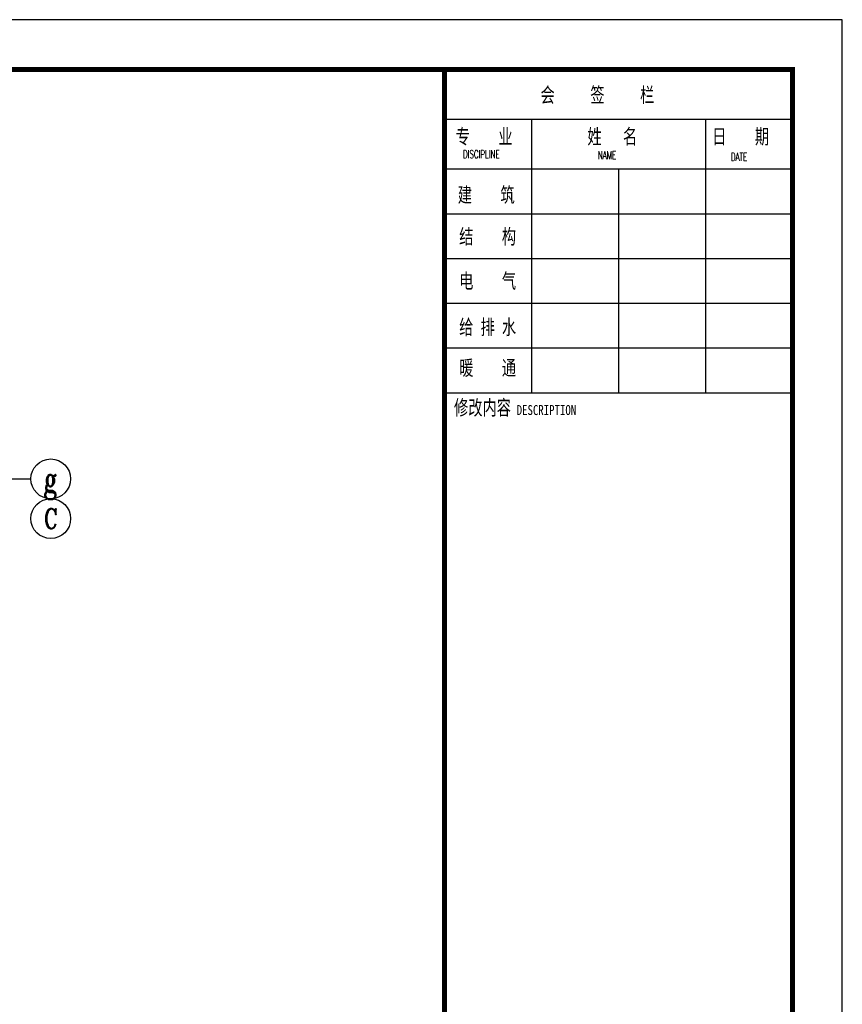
# Model space of a CAD drawing. Extents: x 1779708 to 7299578, y -1121471 to 88434.
# Tile 775 of 1056: x 6292174 to 6300444, y -954048 to -944150. Entities that reach past the tile are written whole.
import ezdxf
from ezdxf.enums import TextEntityAlignment as Align

# ---------------------------------------------------------------- set-up
doc = ezdxf.new("R2010")
doc.units = 0
doc.header["$LTSCALE"] = 1000
doc.header["$MEASUREMENT"] = 0
doc.layers.get('0').update_dxf_attribs({"linetype": 'CONTINUOUS'})
for name, color, linetype in [('AXIS', 3, 'CONTINUOUS'), ('AXIS_TEXT', 7, 'CONTINUOUS'), ('PUB_TITLE', 4, 'CONTINUOUS'), ('可见线', 6, 'CONTINUOUS'), ('通-图框－文字', 4, 'CONTINUOUS')]:
    doc.layers.add(name, color=color, linetype=linetype)
doc.styles.add('-宋体', font='simhei.ttf', dxfattribs={"width": 0.7})
doc.styles.add('_TCH_AXIS', font='COMPLEX', dxfattribs={"bigfont": 'GBCBIG'})
doc.styles.add('COMPLEX', font='COMPLEX')
doc.styles.add('dim_font', font='SIMPLEX.shx', dxfattribs={"width": 0.8})
doc.styles.add('仿宋', font='txt', dxfattribs={"width": 0.7})

# ---------------------------------------------------------------- blocks, each defined once
blk = doc.blocks.new('A$C3D8761CE')
at = {"layer": 'PUB_TITLE'}
for p, q in [((76100, 57400), (83100, 57400)), ((77850, 57400), (77850, 51900)), ((81350, 57400), (81350, 51900)), ((76100, 56400), (83100, 56400)), ((79600, 56400), (79600, 51900)), ((76100, 55500), (83100, 55500)), ((76100, 54600), (83100, 54600)), ((76100, 53700), (83100, 53700)), ((76100, 52800), (83100, 52800)), ((76100, 51900), (83100, 51900))]:
    blk.add_line(p, q, dxfattribs=at)
blk.add_lwpolyline([(0, 0), (84100, 0), (84100, 59400), (0, 59400)], close=True, dxfattribs=at)
at = {"layer": 'PUB_TITLE', "const_width": 100}
blk.add_lwpolyline([(2500, 1000), (83100, 1000), (83100, 58400), (2500, 58400)], close=True, dxfattribs=at)
blk.add_lwpolyline([(76100, 58400), (76100, 1000)], dxfattribs=at)
at = {"layer": '通-图框－文字'}
for s, height, style, width, p in [('会     签     栏', 300, '仿宋', 0.7, (78032, 57738)), ('专    业', 300, '仿宋', 0.7, (76326, 56902)), ('姓   名   ', 300, '仿宋', 0.7, (78975, 56902)), ('日    期', 300, '仿宋', 0.7, (81484, 56902)), ('建    筑', 300, '仿宋', 0.7, (76367, 55729)), ('结    构', 300, '仿宋', 0.7, (76396, 54891)), ('电    气', 300, '仿宋', 0.7, (76396, 53999)), ('给 排 水', 300, '仿宋', 0.7, (76396, 53070)), ('暖    通', 300, '仿宋', 0.7, (76396, 52250)), ('修改内容', 300, '仿宋', 0.7, (76292, 51452)), ('DESCRIPTION', 200, '-宋体', 0.8, (77552, 51452))]:
    blk.add_text(s, height=height, dxfattribs=dict(at, style=style, width=width)).set_placement(p)
at = {"layer": '通-图框－文字', "color": 4, "style": 'dim_font', "width": 0.65}
for s, p in [('DISCIPLINE', (76475, 56615)), ('NAME', (79185, 56599)), ('DATE', (81860, 56561))]:
    blk.add_text(s, height=160, dxfattribs=at).set_placement(p)
blk = doc.blocks.new('_AXISO')
blk.add_circle((0, 0), 0.5)
at = {"layer": 'AXIS_TEXT', "style": 'COMPLEX', "width": 1.041667}
blk.add_attdef('A', text='', height=0.56, dxfattribs=at).set_placement((-0.25, -0.28), (0.25, -0.28), align=Align.FIT)

msp = doc.modelspace()

# ---------------------------------------------------------------- linework, layer by layer
at = {"layer": 'AXIS'}
msp.add_line((6290936.4, -948766), (6292286.4, -948766), dxfattribs=at)
msp.add_circle((6292486.4, -949166), 200, dxfattribs=at)

# ---------------------------------------------------------------- block references
ref = msp.add_blockref('_AXISO', (6292486.4, -948766), dxfattribs=dict(at, xscale=400, yscale=400, zscale=400))
ref.add_attrib('A', 'g', dxfattribs={"layer": 'AXIS_TEXT', "height": 243.1, "style": '_TCH_AXIS', "width": 0.857143}).set_placement((6292416.9, -948887.6), (6292555.8, -948887.6), align=Align.FIT)
at = {"layer": '可见线', "xscale": 0.5, "yscale": 0.5, "zscale": 0.5}
msp.add_blockref('A$C3D8761CE', (6258394.5, -973850.2), dxfattribs=at)

# ---------------------------------------------------------------- texts
at = {"layer": 'AXIS_TEXT', "color": 7, "style": '_TCH_AXIS'}
msp.add_text('C', height=195.3, dxfattribs=at).set_placement((6292416.6, -949263.7), (6292556.1, -949263.7), align=Align.FIT)

doc.saveas('drawing.dxf')
